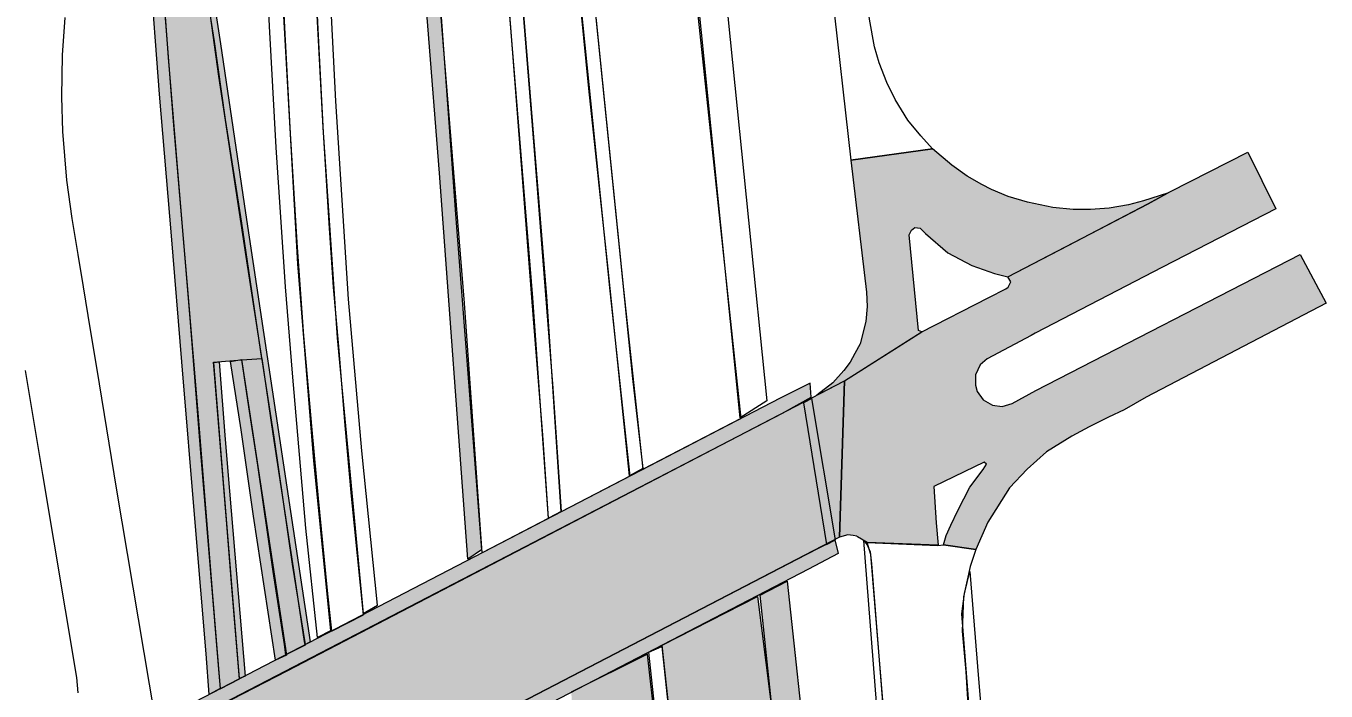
# Model space of a CAD drawing. Extents: x 2356431 to 2371438, y 6972864 to 6982525.
# Drawn here: x 2370554.09 to 2370595.21, y 6981690.75 to 6981711.79 of the extents above; entities that cross this region are included whole.
import ezdxf

# ---------------------------------------------------------------- set-up
doc = ezdxf.new("R2010")
doc.units = 0
doc.header["$LTSCALE"] = 5.6
for name, color, linetype, lineweight in [('10', 7, 'Continuous', 13), ('11', 7, 'Continuous', 13), ('12', 7, 'Continuous', 13), ('14', 7, 'Continuous', 13), ('9', 7, 'Continuous', 13)]:
    doc.layers.add(name, color=color, linetype=linetype, lineweight=lineweight)

msp = doc.modelspace()

# ---------------------------------------------------------------- hatches: boundary and pattern name
at = {"layer": '10'}
for points in [[(2370558.607, 6981725.004), (2370558.804, 6981725.616), (2370558.779, 6981724.327), (2370558.919, 6981722.404), (2370559.108, 6981720.013), (2370559.348, 6981717.747), (2370559.927, 6981713.295), (2370560.24, 6981711.223), (2370561.037, 6981705.881), (2370562.46, 6981696.428), (2370563.08, 6981692.3), (2370562.928, 6981692.222), (2370562.521, 6981694.757), (2370561.941, 6981698.783), (2370561.052, 6981704.493), (2370560.194, 6981710.204), (2370559.516, 6981715.095), (2370559.197, 6981717.707), (2370558.898, 6981720.246), (2370558.765, 6981722.092), (2370558.629, 6981724.092)], [(2370557.78, 6981721.875), (2370558.055, 6981722.935), (2370558.077, 6981720.159), (2370558.103, 6981718.511), (2370558.26, 6981715.258), (2370558.589, 6981710.8), (2370558.913, 6981706.829), (2370559.267, 6981702.669), (2370559.589, 6981698.551), (2370559.932, 6981694.482), (2370560.167, 6981691.551), (2370560.229, 6981690.821), (2370559.887, 6981690.638), (2370559.785, 6981691.925), (2370559.455, 6981695.955), (2370559.023, 6981701.162), (2370558.69, 6981705.151), (2370558.317, 6981709.633), (2370558.007, 6981713.696), (2370557.835, 6981717.117), (2370557.774, 6981720.618)], [(2370568.069, 6981694.914), (2370567.171, 6981707.129), (2370566.427, 6981716.467), (2370566.907, 6981716.442), (2370567.68, 6981705.834), (2370568.5, 6981695.212)], [(2370560.2, 6981701.165), (2370560.395, 6981698.701), (2370560.532, 6981697.074), (2370561.019, 6981691.213), (2370560.845, 6981691.144), (2370560.635, 6981693.716), (2370560.268, 6981698.266), (2370560.028, 6981701.143)], [(2370560.556, 6981701.177), (2370560.905, 6981701.235), (2370561.367, 6981698.197), (2370562.326, 6981691.875), (2370561.982, 6981691.726), (2370561.284, 6981696.28), (2370560.895, 6981699.014)], [(2370585.021, 6981657.232), (2370580.867, 6981673.106), (2370580.079, 6981676.34), (2370578.942, 6981681.535), (2370578.281, 6981685.508), (2370577.66, 6981690.462), (2370577.308, 6981693.779), (2370578.163, 6981694.218), (2370578.83, 6981688.041), (2370579.498, 6981683.515), (2370580.416, 6981678.88), (2370580.924, 6981676.738), (2370582.17, 6981671.416), (2370585.497, 6981657.348)], [(2370575.145, 6981683.523), (2370574.213, 6981692.193), (2370577.226, 6981693.737), (2370578.266, 6981685.462), (2370577.111, 6981685.312), (2370577.319, 6981683.553)]]:
    msp.add_hatch(color=256, dxfattribs=at).paths.add_polyline_path(points)
at = {"layer": '11'}
for points in [[(2370558.459, 6981712.449), (2370558.748, 6981708.785), (2370559.174, 6981703.709), (2370559.554, 6981699.174), (2370559.831, 6981695.751), (2370559.984, 6981693.891), (2370560.233, 6981690.817), (2370560.845, 6981691.133), (2370560.602, 6981694.037), (2370560.445, 6981696.021), (2370560.218, 6981698.73), (2370560.043, 6981700.916), (2370560.018, 6981701.155), (2370560.915, 6981701.229), (2370561.55, 6981701.265), (2370560.921, 6981705.554), (2370560.401, 6981708.833), (2370560.056, 6981711.302), (2370559.903, 6981712.239), (2370559.672, 6981713.716), (2370559.543, 6981714.699), (2370558.916, 6981714.648), (2370559.043, 6981712.974), (2370559.087, 6981712.457)], [(2370561.55, 6981701.265), (2370561.903, 6981698.888), (2370562.23, 6981696.732), (2370562.57, 6981694.438), (2370562.888, 6981692.315), (2370562.923, 6981692.192), (2370562.307, 6981691.891), (2370562.265, 6981692.222), (2370561.911, 6981694.529), (2370561.422, 6981697.894), (2370561.138, 6981699.736), (2370560.915, 6981701.229)]]:
    msp.add_hatch(color=256, dxfattribs=at).paths.add_polyline_path(points)
at = {"layer": '12'}
for points in [[(2370577.944, 6981700.013), (2370559.159, 6981690.255), (2370559.2, 6981689.768), (2370578.012, 6981699.54), (2370578.927, 6981700.046), (2370578.889, 6981700.492)], [(2370579.698, 6981695.53), (2370578.948, 6981700.005), (2370578.679, 6981699.866), (2370579.406, 6981695.382)], [(2370578.842, 6981694.598), (2370559.623, 6981684.614), (2370559.584, 6981685.1), (2370578.763, 6981695.065), (2370579.674, 6981695.53), (2370579.776, 6981695.102)]]:
    msp.add_hatch(color=256, dxfattribs=at).paths.add_polyline_path(points)
at = {"layer": '14'}
msp.add_hatch(color=256, dxfattribs=at).paths.add_polyline_path([(2370577.793, 6981650.22), (2370576.487, 6981664.642), (2370574.962, 6981681.041), (2370573.744, 6981691.915), (2370571.336, 6981690.708), (2370572.099, 6981680.571), (2370572.143, 6981680.104), (2370572.542, 6981675.855), (2370572.885, 6981672.133), (2370573.155, 6981669.184), (2370573.497, 6981665.622), (2370573.68, 6981663.591), (2370573.945, 6981660.757), (2370574.941, 6981660.782), (2370574.396, 6981667.144), (2370573.937, 6981671.642), (2370573.462, 6981676.632), (2370573.085, 6981680.891), (2370573.588, 6981680.909), (2370573.656, 6981680.323), (2370574.045, 6981676.33), (2370574.708, 6981669.111), (2370575.037, 6981665.028), (2370575.427, 6981660.863), (2370576.428, 6981650.096)])
at = {"layer": '9'}
for points in [[(2370579.974, 6981700.561), (2370582.428, 6981702.113), (2370582.315, 6981702.155), (2370582.021, 6981705.178), (2370582.098, 6981705.334), (2370582.207, 6981705.419), (2370582.373, 6981705.392), (2370582.545, 6981705.229), (2370583.247, 6981704.608), (2370584, 6981704.207), (2370584.72, 6981703.959), (2370585.145, 6981703.85), (2370589.577, 6981706.159), (2370590.192, 6981706.504), (2370589.431, 6981706.261), (2370588.965, 6981706.129), (2370588.351, 6981706.026), (2370587.758, 6981705.98), (2370587.205, 6981705.983), (2370586.564, 6981706.049), (2370585.766, 6981706.216), (2370585.158, 6981706.394), (2370584.626, 6981706.617), (2370584.321, 6981706.774), (2370583.858, 6981707.04), (2370583.376, 6981707.386), (2370582.766, 6981707.909), (2370580.182, 6981707.544), (2370580.669, 6981703.366), (2370580.695, 6981702.911), (2370580.655, 6981702.445), (2370580.47, 6981701.736), (2370580.304, 6981701.428), (2370580.154, 6981701.151), (2370579.957, 6981700.885), (2370579.61, 6981700.494), (2370579.099, 6981700.112), (2370579.974, 6981700.561)], [(2370595.206, 6981703.022), (2370589.515, 6981700.042), (2370588.82, 6981699.642), (2370588.326, 6981699.416), (2370587.721, 6981699.104), (2370587.163, 6981698.816), (2370586.371, 6981698.312), (2370585.754, 6981697.764), (2370585.199, 6981697.173), (2370584.513, 6981696.091), (2370584.136, 6981695.228), (2370583.108, 6981695.367), (2370583.19, 6981695.668), (2370583.346, 6981695.991), (2370583.559, 6981696.46), (2370583.944, 6981697.194), (2370584.363, 6981697.754), (2370584.467, 6981697.923), (2370584.398, 6981697.984), (2370582.803, 6981697.219), (2370582.878, 6981696.071), (2370582.941, 6981695.358), (2370580.697, 6981695.445), (2370580.394, 6981695.625), (2370580.363, 6981695.648), (2370580.256, 6981695.669), (2370580.086, 6981695.684), (2370579.822, 6981695.614), (2370579.973, 6981700.561), (2370582.398, 6981702.098), (2370584.544, 6981703.204), (2370585.085, 6981703.473), (2370585.151, 6981703.529), (2370585.236, 6981703.692), (2370585.144, 6981703.851), (2370587.057, 6981704.85), (2370589.576, 6981706.159), (2370590.289, 6981706.554), (2370592.732, 6981707.799), (2370593.616, 6981706.004), (2370590.036, 6981704.164), (2370586.008, 6981702.066), (2370585.88, 6981701.997), (2370584.495, 6981701.258), (2370584.27, 6981701.068), (2370584.116, 6981700.753), (2370584.117, 6981700.429), (2370584.173, 6981700.225), (2370584.359, 6981699.96), (2370584.654, 6981699.788), (2370584.965, 6981699.745), (2370585.282, 6981699.845), (2370586.032, 6981700.252), (2370594.384, 6981704.563)], [(2370559.6, 6981685.104), (2370559.209, 6981689.771), (2370559.226, 6981689.77), (2370562.351, 6981691.386), (2370579.973, 6981700.561), (2370579.822, 6981695.614)]]:
    msp.add_hatch(color=256, dxfattribs=at).paths.add_polyline_path(points)

# ---------------------------------------------------------------- linework, layer by layer
at = {"layer": '10'}
for points in [[(2370576.681, 6981699.396), (2370575.148, 6981714.64), (2370573.199, 6981733.182), (2370572.465, 6981744.884), (2370572.156, 6981752.937), (2370571.694, 6981761.966), (2370571.423, 6981767.718), (2370571.061, 6981776.626), (2370571.402, 6981776.658), (2370571.733, 6981769.259), (2370572.068, 6981762.826), (2370572.537, 6981751.834), (2370573.139, 6981739.128), (2370573.549, 6981733.733), (2370575.78, 6981717.088), (2370577.519, 6981699.934)], [(2370560.143, 6981772.545), (2370560.518, 6981765.117), (2370560.958, 6981757.03), (2370561.484, 6981745.671), (2370562.255, 6981732.318), (2370562.859, 6981720.222), (2370563.478, 6981708.582), (2370563.935, 6981701.927), (2370564.422, 6981696.796), (2370564.758, 6981693.2), (2370565.211, 6981693.461), (2370564.717, 6981698.343), (2370564.291, 6981703.149), (2370563.894, 6981709.412), (2370563.646, 6981714.198), (2370563.228, 6981722.514), (2370562.805, 6981730.242), (2370562.05, 6981744.49), (2370561.312, 6981758.805), (2370560.887, 6981766.702), (2370560.573, 6981772.53)], [(2370573.613, 6981697.763), (2370573.001, 6981703.455), (2370570.267, 6981730.355), (2370568.693, 6981744.971), (2370572.493, 6981745.061), (2370572.525, 6981744.507), (2370572.988, 6981736.018), (2370573.618, 6981729.386), (2370574.22, 6981723.721), (2370575.181, 6981713.63), (2370576.696, 6981699.368)], [(2370568.517, 6981695.115), (2370567.957, 6981703.015), (2370566.86, 6981716.465), (2370565.341, 6981716.417), (2370565.081, 6981728.306), (2370565.007, 6981731.491), (2370564.859, 6981738.374), (2370567.007, 6981738.605), (2370567.918, 6981730.103), (2370570.11, 6981703.19), (2370570.605, 6981696.201)], [(2370560.445, 6981737.889), (2370560.874, 6981737.936), (2370561.201, 6981731.874), (2370561.493, 6981725.923), (2370562.091, 6981714.732), (2370562.679, 6981704.267), (2370563.189, 6981698.026), (2370563.724, 6981692.652), (2370563.315, 6981692.442), (2370562.945, 6981695.896), (2370562.518, 6981700.807), (2370562.301, 6981703.542), (2370561.999, 6981707.95), (2370561.797, 6981711.791), (2370561.441, 6981718.905), (2370561.037, 6981726.451), (2370560.616, 6981734.031)], [(2370558.607, 6981725.004), (2370558.804, 6981725.616), (2370558.779, 6981724.327), (2370558.919, 6981722.404), (2370559.108, 6981720.013), (2370559.348, 6981717.747), (2370559.927, 6981713.295), (2370560.24, 6981711.223), (2370561.037, 6981705.881), (2370562.46, 6981696.428), (2370563.08, 6981692.3), (2370562.928, 6981692.222), (2370562.521, 6981694.757), (2370561.941, 6981698.783), (2370561.052, 6981704.493), (2370560.194, 6981710.204), (2370559.516, 6981715.095), (2370559.197, 6981717.707), (2370558.898, 6981720.246), (2370558.765, 6981722.092), (2370558.629, 6981724.092)], [(2370557.78, 6981721.875), (2370558.055, 6981722.935), (2370558.077, 6981720.159), (2370558.103, 6981718.511), (2370558.26, 6981715.258), (2370558.589, 6981710.8), (2370558.913, 6981706.829), (2370559.267, 6981702.669), (2370559.589, 6981698.551), (2370559.932, 6981694.482), (2370560.167, 6981691.551), (2370560.229, 6981690.821), (2370559.887, 6981690.638), (2370559.785, 6981691.925), (2370559.455, 6981695.955), (2370559.023, 6981701.162), (2370558.69, 6981705.151), (2370558.317, 6981709.633), (2370558.007, 6981713.696), (2370557.835, 6981717.117), (2370557.774, 6981720.618)], [(2370568.069, 6981694.914), (2370567.171, 6981707.129), (2370566.427, 6981716.467), (2370566.907, 6981716.442), (2370567.68, 6981705.834), (2370568.5, 6981695.212)], [(2370560.2, 6981701.165), (2370560.395, 6981698.701), (2370560.532, 6981697.074), (2370561.019, 6981691.213), (2370560.845, 6981691.144), (2370560.635, 6981693.716), (2370560.268, 6981698.266), (2370560.028, 6981701.143)], [(2370560.556, 6981701.177), (2370560.905, 6981701.235), (2370561.367, 6981698.197), (2370562.326, 6981691.875), (2370561.982, 6981691.726), (2370561.284, 6981696.28), (2370560.895, 6981699.014)], [(2370585.021, 6981657.232), (2370580.867, 6981673.106), (2370580.079, 6981676.34), (2370578.942, 6981681.535), (2370578.281, 6981685.508), (2370577.66, 6981690.462), (2370577.308, 6981693.779), (2370578.163, 6981694.218), (2370578.83, 6981688.041), (2370579.498, 6981683.515), (2370580.416, 6981678.88), (2370580.924, 6981676.738), (2370582.17, 6981671.416), (2370585.497, 6981657.348)], [(2370575.145, 6981683.523), (2370574.213, 6981692.193), (2370577.226, 6981693.737), (2370578.266, 6981685.462), (2370577.111, 6981685.312), (2370577.319, 6981683.553)], [(2370581.665, 6981628.442), (2370580.234, 6981634.336), (2370579.172, 6981639.623), (2370578.326, 6981645.576), (2370577.857, 6981650.102), (2370577.48, 6981653.826), (2370576.578, 6981663.777), (2370576.222, 6981667.63), (2370575.059, 6981680.387), (2370574.647, 6981684.005), (2370573.793, 6981691.975), (2370574.202, 6981692.155), (2370575.369, 6981681.089), (2370577.981, 6981652.956), (2370578.848, 6981644.888), (2370579.73, 6981639.058), (2370580.607, 6981634.706), (2370581.355, 6981631.467), (2370581.992, 6981628.731)]]:
    msp.add_lwpolyline(points, close=True, dxfattribs=at)
for points in [[(2370561.1, 6981734.027), (2370561.706, 6981722.297), (2370562.108, 6981714.966), (2370562.283, 6981711.531), (2370562.45, 6981708.385), (2370562.656, 6981704.941), (2370562.865, 6981701.987), (2370563.128, 6981699.01), (2370563.33, 6981696.836), (2370563.622, 6981693.927), (2370563.758, 6981692.643), (2370564.767, 6981693.159), (2370564.382, 6981696.917), (2370564.189, 6981699.146), (2370563.984, 6981701.651), (2370563.822, 6981703.528), (2370563.684, 6981705.551), (2370563.5, 6981708.419), (2370563.365, 6981711.063), (2370563.245, 6981713.419), (2370562.992, 6981718.376), (2370562.771, 6981722.342), (2370562.422, 6981729.105), (2370561.924, 6981738.533)], [(2370569.369, 6981738.664), (2370570.536, 6981727.51), (2370571.919, 6981713.93), (2370573.271, 6981700.634), (2370573.597, 6981697.789), (2370573.175, 6981697.555), (2370572.501, 6981704.1), (2370571.894, 6981709.815), (2370570.835, 6981720.507), (2370570.12, 6981727.376), (2370569.25, 6981735.564)], [(2370567.782, 6981735.4), (2370568.331, 6981730.359), (2370568.596, 6981727.342), (2370569.502, 6981716.087), (2370570.151, 6981707.988), (2370570.758, 6981700.329), (2370571.019, 6981696.428), (2370570.621, 6981696.212), (2370570.439, 6981698.844), (2370570.144, 6981702.526), (2370569.308, 6981713.238), (2370568.338, 6981724.931), (2370567.91, 6981730.277), (2370567.331, 6981735.661)], [(2370580.992, 6981690.377), (2370580.593, 6981695.507), (2370580.696, 6981695.373), (2370580.786, 6981695.148), (2370580.827, 6981694.771), (2370581.266, 6981689.336)], [(2370590.726, 6981651.095), (2370589.697, 6981655.813), (2370587.309, 6981666.707), (2370586.219, 6981671.796), (2370585.54, 6981675.496), (2370584.749, 6981681.19), (2370584.54, 6981683.013), (2370583.957, 6981689.829), (2370583.694, 6981693.185), (2370583.769, 6981693.833), (2370583.947, 6981694.533), (2370584.212, 6981691.129), (2370584.845, 6981683.567), (2370585.529, 6981677.78), (2370586.076, 6981674.476), (2370587.373, 6981667.968), (2370587.943, 6981665.3), (2370589.237, 6981659.499), (2370590.358, 6981654.352), (2370591.283, 6981650.147)]]:
    msp.add_lwpolyline(points, dxfattribs=at)
at = {"layer": '11'}
for points in [[(2370558.459, 6981712.449), (2370558.748, 6981708.785), (2370559.174, 6981703.709), (2370559.554, 6981699.174), (2370559.831, 6981695.751), (2370559.984, 6981693.891), (2370560.233, 6981690.817), (2370560.845, 6981691.133), (2370560.602, 6981694.037), (2370560.445, 6981696.021), (2370560.218, 6981698.73), (2370560.043, 6981700.916), (2370560.018, 6981701.155), (2370560.915, 6981701.229), (2370561.55, 6981701.265), (2370560.921, 6981705.554), (2370560.401, 6981708.833), (2370560.056, 6981711.302), (2370559.903, 6981712.239), (2370559.672, 6981713.716), (2370559.543, 6981714.699), (2370558.916, 6981714.648), (2370559.043, 6981712.974), (2370559.087, 6981712.457)], [(2370561.55, 6981701.265), (2370561.903, 6981698.888), (2370562.23, 6981696.732), (2370562.57, 6981694.438), (2370562.888, 6981692.315), (2370562.923, 6981692.192), (2370562.307, 6981691.891), (2370562.265, 6981692.222), (2370561.911, 6981694.529), (2370561.422, 6981697.894), (2370561.138, 6981699.736), (2370560.915, 6981701.229)]]:
    msp.add_lwpolyline(points, close=True, dxfattribs=at)
at = {"layer": '12'}
for points in [[(2370577.944, 6981700.013), (2370559.159, 6981690.255), (2370559.2, 6981689.768), (2370578.012, 6981699.54), (2370578.927, 6981700.046), (2370578.889, 6981700.492)], [(2370579.698, 6981695.53), (2370578.948, 6981700.005), (2370578.679, 6981699.866), (2370579.406, 6981695.382)], [(2370578.842, 6981694.598), (2370559.623, 6981684.614), (2370559.584, 6981685.1), (2370578.763, 6981695.065), (2370579.674, 6981695.53), (2370579.776, 6981695.102)]]:
    msp.add_lwpolyline(points, close=True, dxfattribs=at)
at = {"layer": '14'}
msp.add_lwpolyline([(2370571.022, 6981696.416), (2370570.559, 6981703.227), (2370568.367, 6981730.138), (2370567.123, 6981741.791), (2370565.708, 6981755.555), (2370564.044, 6981770.426), (2370561.906, 6981793.702), (2370560.729, 6981804.242), (2370560.144, 6981808.659), (2370559.504, 6981813.173), (2370558.355, 6981819.726), (2370556.826, 6981827.398), (2370558.272, 6981827.719), (2370558.827, 6981824.821), (2370559.846, 6981819.583), (2370560.611, 6981815.282), (2370561.145, 6981811.713), (2370561.943, 6981806.817), (2370562.602, 6981801.45), (2370563.362, 6981793.836), (2370565.307, 6981772.58), (2370569.824, 6981730.271), (2370572.553, 6981703.409), (2370573.185, 6981697.541)], close=True, dxfattribs=at)
msp.add_lwpolyline([(2370574.962, 6981681.041), (2370573.744, 6981691.915), (2370571.336, 6981690.708)], dxfattribs=at)
at = {"layer": '9'}
for points in [[(2370577.252, 6981733.228), (2370578.264, 6981724.343), (2370578.808, 6981719.506), (2370579.582, 6981712.893), (2370580.182, 6981707.544), (2370582.766, 6981707.909), (2370582.39, 6981708.317), (2370581.982, 6981708.816), (2370581.576, 6981709.469), (2370581.319, 6981710.003), (2370581.07, 6981710.628), (2370580.924, 6981711.137), (2370580.77, 6981712.004), (2370580.1, 6981717.79), (2370579.317, 6981724.656), (2370578.475, 6981732.066), (2370577.671, 6981739.201)], [(2370558.179, 6981689.902), (2370556.958, 6981697.17), (2370556.412, 6981700.472), (2370556.054, 6981702.625), (2370555.906, 6981703.533), (2370555.739, 6981704.564), (2370555.551, 6981705.696), (2370555.387, 6981706.908), (2370555.26, 6981708.455), (2370555.225, 6981709.547), (2370555.249, 6981710.871), (2370555.327, 6981712.063)], [(2370554.069, 6981700.891), (2370554.616, 6981697.595), (2370555.686, 6981691.178), (2370555.736, 6981690.692)], [(2370581.331, 6981688.779), (2370580.806, 6981695.07), (2370580.697, 6981695.445), (2370582.926, 6981695.35), (2370583.108, 6981695.367), (2370584.136, 6981695.228), (2370583.949, 6981694.688), (2370583.746, 6981693.724), (2370583.7, 6981692.641), (2370583.814, 6981691.367), (2370583.874, 6981690.303)]]:
    msp.add_lwpolyline(points, dxfattribs=at)
for points in [[(2370579.974, 6981700.561), (2370582.428, 6981702.113), (2370582.315, 6981702.155), (2370582.021, 6981705.178), (2370582.098, 6981705.334), (2370582.207, 6981705.419), (2370582.373, 6981705.392), (2370582.545, 6981705.229), (2370583.247, 6981704.608), (2370584, 6981704.207), (2370584.72, 6981703.959), (2370585.145, 6981703.85), (2370589.577, 6981706.159), (2370590.192, 6981706.504), (2370589.431, 6981706.261), (2370588.965, 6981706.129), (2370588.351, 6981706.026), (2370587.758, 6981705.98), (2370587.205, 6981705.983), (2370586.564, 6981706.049), (2370585.766, 6981706.216), (2370585.158, 6981706.394), (2370584.626, 6981706.617), (2370584.321, 6981706.774), (2370583.858, 6981707.04), (2370583.376, 6981707.386), (2370582.766, 6981707.909), (2370580.182, 6981707.544), (2370580.669, 6981703.366), (2370580.695, 6981702.911), (2370580.655, 6981702.445), (2370580.47, 6981701.736), (2370580.304, 6981701.428), (2370580.154, 6981701.151), (2370579.957, 6981700.885), (2370579.61, 6981700.494), (2370579.099, 6981700.112), (2370579.974, 6981700.561)], [(2370595.206, 6981703.022), (2370589.515, 6981700.042), (2370588.82, 6981699.642), (2370588.326, 6981699.416), (2370587.721, 6981699.104), (2370587.163, 6981698.816), (2370586.371, 6981698.312), (2370585.754, 6981697.764), (2370585.199, 6981697.173), (2370584.513, 6981696.091), (2370584.136, 6981695.228), (2370583.108, 6981695.367), (2370583.19, 6981695.668), (2370583.346, 6981695.991), (2370583.559, 6981696.46), (2370583.944, 6981697.194), (2370584.363, 6981697.754), (2370584.467, 6981697.923), (2370584.398, 6981697.984), (2370582.803, 6981697.219), (2370582.878, 6981696.071), (2370582.941, 6981695.358), (2370580.697, 6981695.445), (2370580.394, 6981695.625), (2370580.363, 6981695.648), (2370580.256, 6981695.669), (2370580.086, 6981695.684), (2370579.822, 6981695.614), (2370579.973, 6981700.561), (2370582.398, 6981702.098), (2370584.544, 6981703.204), (2370585.085, 6981703.473), (2370585.151, 6981703.529), (2370585.236, 6981703.692), (2370585.144, 6981703.851), (2370587.057, 6981704.85), (2370589.576, 6981706.159), (2370590.289, 6981706.554), (2370592.732, 6981707.799), (2370593.616, 6981706.004), (2370590.036, 6981704.164), (2370586.008, 6981702.066), (2370585.88, 6981701.997), (2370584.495, 6981701.258), (2370584.27, 6981701.068), (2370584.116, 6981700.753), (2370584.117, 6981700.429), (2370584.173, 6981700.225), (2370584.359, 6981699.96), (2370584.654, 6981699.788), (2370584.965, 6981699.745), (2370585.282, 6981699.845), (2370586.032, 6981700.252), (2370594.384, 6981704.563)], [(2370559.6, 6981685.104), (2370559.209, 6981689.771), (2370559.226, 6981689.77), (2370562.351, 6981691.386), (2370579.973, 6981700.561), (2370579.822, 6981695.614)]]:
    msp.add_lwpolyline(points, close=True, dxfattribs=at)

doc.saveas('drawing.dxf')
